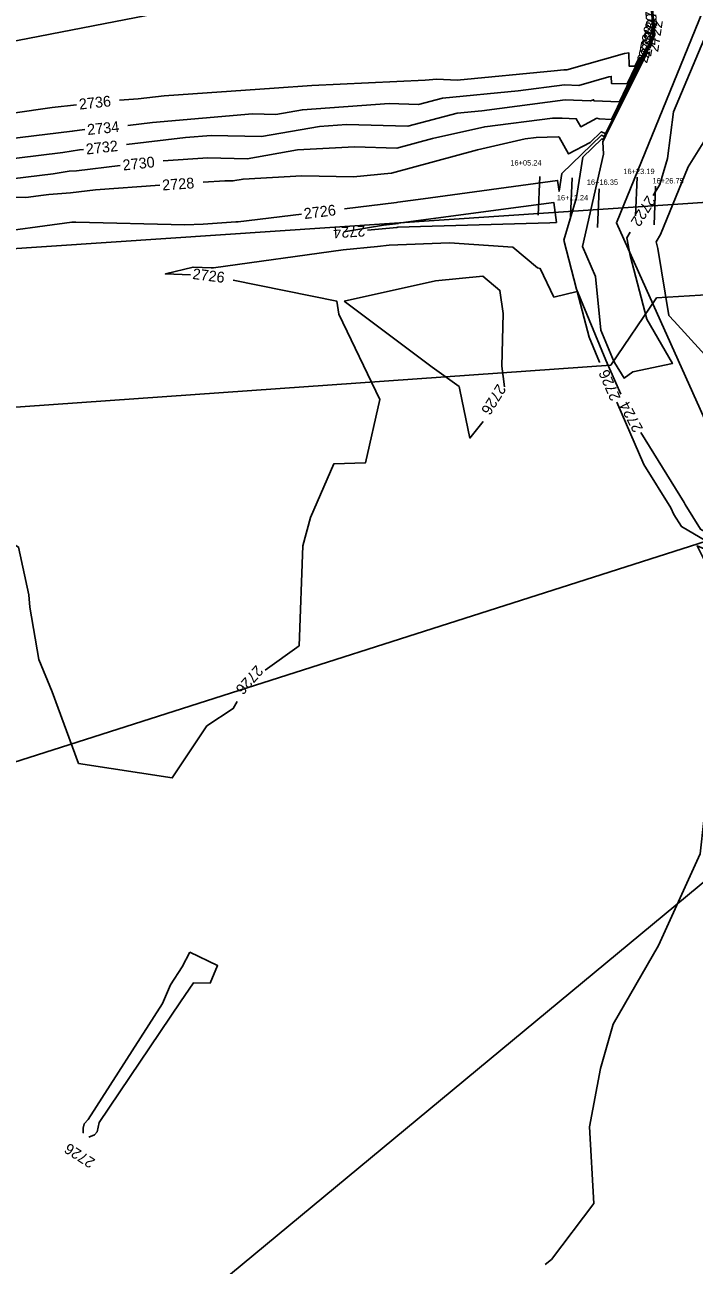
# Model space of a CAD drawing. Extents: x 1326424 to 1329294, y 1001359 to 1003823.
# Drawn here: x 1327755.7 to 1327879.6, y 1002856.6 to 1003086.3 of the extents above; entities that cross this region are included whole.
import ezdxf

# ---------------------------------------------------------------- set-up
doc = ezdxf.new("R2010")
doc.units = 0
for name, color, linetype in [('Default', 7, 'Continuous'), ('Prop RDY Alternate Text Yellow', 7, 'Continuous'), ('Prop SS Transition Line', 7, 'Continuous'), ('Scratch_Level_3', 7, 'Continuous')]:
    doc.layers.add(name, color=color, linetype=linetype)

msp = doc.modelspace()

# ---------------------------------------------------------------- linework, layer by layer
at = {"layer": 'Default'}
for p, q in [((1327659.26, 1003038.5), (1328184.23, 1003073.75)), ((1327850.78, 1003051.01), (1327851.08, 1003058.17)), ((1327856.77, 1003050.76), (1327857.08, 1003057.92)), ((1327868.76, 1003050.9), (1327869.06, 1003058.06)), ((1327868.76, 1003050.9), (1327869.06, 1003058.06)), ((1327861.76, 1003048.78), (1327862.06, 1003055.94)), ((1327872.21, 1003049.26), (1327872.51, 1003056.42)), ((1327655.18, 1002918.25), (1327883.39, 1002991.15))]:
    msp.add_line(p, q, dxfattribs=at)
msp.add_lwpolyline([(1327540.87, 1003325.42), (1327608.11, 1003285.07), (1327679.55, 1003254.32), (1327752.48, 1003225.71), (1327814.31, 1003211.74), (1327864.59, 1003173.14), (1327893.21, 1003143.63), (1327892.36, 1003116.11), (1327865.26, 1003049.62), (1327883.47, 1003009.08), (1327935.56, 1002958.9)], dxfattribs=at)
at = {"layer": 'Prop RDY Alternate Text Yellow'}
msp.add_line((1327624.77, 1003058.26), (1327912.65, 1003114.09), dxfattribs=at)
at = {"layer": 'Prop SS Transition Line'}
for p, q in [((1327872.68, 1003035.75), (1328093.84, 1003048.97)), ((1327872.68, 1003035.75), (1327864.23, 1003023.28)), ((1327864.23, 1003023.28), (1327353.23, 1002987.27)), ((1327952.45, 1002986.45), (1327671.95, 1002754.06))]:
    msp.add_line(p, q, dxfattribs=at)
at = {"layer": 'Scratch_Level_3'}
for points in [[(1327872.03, 1003054.66), (1327873.31, 1003056.72), (1327874.7, 1003061.52), (1327875.79, 1003070.18), (1327881.91, 1003084.69), (1327882, 1003084.98), (1327889.68, 1003108.17), (1327890.96, 1003110.45), (1327897.72, 1003115.14), (1327900.89, 1003116.1), (1327905.83, 1003122.65), (1327906.22, 1003122.81), (1327906.68, 1003123.95), (1327907.63, 1003126.35), (1327907.91, 1003126.8), (1327905.62, 1003133.94), (1327905.61, 1003133.92), (1327905.48, 1003134.05), (1327905.53, 1003134.2), (1327905.55, 1003134.27), (1327904.93, 1003141.71), (1327904.71, 1003142.53)], [(1327872.33, 1003109.46), (1327870.89, 1003109.22), (1327869.58, 1003107.86), (1327871.05, 1003099.17), (1327871.37, 1003095.79), (1327872.35, 1003084.45), (1327872.38, 1003084.39), (1327872.06, 1003083.66), (1327868.82, 1003076.98), (1327862.78, 1003065.06), (1327862.54, 1003065.17), (1327859.04, 1003061.77), (1327857.84, 1003054.3), (1327855.5, 1003046.42), (1327857.89, 1003037.32), (1327863.32, 1003024.21), (1327866.07, 1003017.89)], [(1327869.54, 1003107.38), (1327870.71, 1003100.48), (1327871.31, 1003094.09), (1327872.14, 1003084.47), (1327872.19, 1003084.37), (1327871.67, 1003083.18), (1327866.35, 1003072.21), (1327863, 1003065.61), (1327862.5, 1003065.82), (1327855.17, 1003058.72), (1327854.64, 1003055.45), (1327854.37, 1003057.48), (1327829.49, 1003054.07), (1327824.76, 1003053.44), (1327824.53, 1003053.4), (1327814.91, 1003052.22)], [(1327894.81, 1003011.63), (1327889.21, 1003016.82), (1327875.91, 1003031.42), (1327874.97, 1003032.48), (1327872.91, 1003044.87), (1327872.58, 1003046.12), (1327873.42, 1003047.47), (1327878.51, 1003060), (1327883.45, 1003067.91), (1327887.67, 1003078.16), (1327888.9, 1003086.12), (1327889.84, 1003088.51), (1327897.28, 1003092.76), (1327899.17, 1003094.59)], [(1327871.85, 1003085.46), (1327871.94, 1003084.49), (1327872, 1003084.36), (1327871.27, 1003082.7), (1327863.88, 1003067.45), (1327863.22, 1003066.15), (1327862.45, 1003066.48), (1327860.4, 1003064.5), (1327856.38, 1003062.36), (1327854.62, 1003065.5), (1327854.49, 1003065.51), (1327850.38, 1003065.4), (1327848.37, 1003065.15), (1327839.54, 1003063.15), (1327823.64, 1003058.81), (1327823.55, 1003058.8), (1327816.56, 1003058.11), (1327807.02, 1003058.3), (1327796.14, 1003057.71), (1327794.25, 1003057.39), (1327792.78, 1003057.42), (1327788.72, 1003057.13)], [(1327870.88, 1003082.21), (1327864.36, 1003068.76), (1327862.08, 1003068.85), (1327861.65, 1003068.99), (1327858.65, 1003067.4), (1327857.82, 1003068.88), (1327855.22, 1003069.02), (1327853.44, 1003068.98), (1327840.87, 1003067.4), (1327831.2, 1003065.22), (1327824.58, 1003063.46), (1327816.79, 1003063.67), (1327806.22, 1003063.1), (1327796.89, 1003061.49), (1327789.63, 1003061.66), (1327781.35, 1003061.07)], [(1327869.32, 1003080), (1327868.65, 1003078.6), (1327867.58, 1003078.65), (1327867.55, 1003081.08), (1327866.72, 1003080.97), (1327856.1, 1003077.95), (1327855.54, 1003077.97), (1327853.72, 1003077.73), (1327835.79, 1003076.01), (1327832.01, 1003076.2), (1327829.82, 1003076.05), (1327808.87, 1003075.05), (1327801.9, 1003074.56), (1327781.54, 1003073.14), (1327776.74, 1003072.57), (1327773.27, 1003072.32)], [(1327869.65, 1003080.34), (1327867.22, 1003075.32), (1327864.31, 1003075.44), (1327864.29, 1003076.72), (1327863.85, 1003076.66), (1327858.27, 1003075.07), (1327855.65, 1003075.17), (1327847.04, 1003074.05), (1327833.03, 1003072.7), (1327828.64, 1003071.54), (1327823.2, 1003071.68), (1327807.13, 1003070.55), (1327802.17, 1003069.7), (1327797.88, 1003069.79), (1327779.34, 1003068.2), (1327774.79, 1003067.66)], [(1327871.02, 1003081.21), (1327863.88, 1003067.11), (1327862.75, 1003064.6), (1327862.87, 1003062.3), (1327858.95, 1003045.23), (1327861.4, 1003039.67), (1327862.39, 1003029.75), (1327864.53, 1003024.58), (1327864.89, 1003023.75), (1327866.67, 1003020.88), (1327868.26, 1003022.04), (1327875.62, 1003023.56), (1327870.86, 1003031.81), (1327867.8, 1003043.56), (1327867.15, 1003046.85), (1327867.79, 1003047.87)], [(1327869.21, 1003079.11), (1327865.79, 1003072.04), (1327861.04, 1003072.23), (1327861.04, 1003072.36), (1327860.99, 1003072.36), (1327860.43, 1003072.2), (1327855.76, 1003072.37), (1327840.35, 1003070.36), (1327835.74, 1003069.92), (1327826.61, 1003067.5), (1327815.31, 1003067.8), (1327810.31, 1003067.45), (1327799.53, 1003065.59), (1327790.2, 1003065.81), (1327785.47, 1003065.4), (1327774.54, 1003064.11)], [(1327765.31, 1003071.47), (1327760.8, 1003070.94), (1327738.87, 1003067.8), (1327736.9, 1003067.54), (1327732.42, 1003066.95), (1327714.29, 1003064.28), (1327714.13, 1003064.25), (1327713.75, 1003064.17), (1327687.51, 1003060.81), (1327685.03, 1003060.37), (1327683.71, 1003060.16), (1327670.69, 1003058.43), (1327668.53, 1003058.15), (1327666.27, 1003057.72)], [(1327766.83, 1003066.87), (1327765.87, 1003066.79), (1327764.52, 1003066.56), (1327740.6, 1003063.68), (1327735.96, 1003063.76), (1327722.34, 1003062.16), (1327717.43, 1003060.98), (1327712.99, 1003060.74), (1327696.9, 1003058.68), (1327686.81, 1003056.89), (1327681.46, 1003056.04), (1327672.06, 1003054.79), (1327667.74, 1003054.23)], [(1327766.59, 1003063.21), (1327765.88, 1003063.15), (1327762.75, 1003062.62), (1327745.7, 1003060.56), (1327735.88, 1003060.73), (1327730.42, 1003060.09), (1327720.57, 1003057.71), (1327711.64, 1003057.23), (1327706.29, 1003056.55), (1327693.35, 1003054.25), (1327688.6, 1003053.48), (1327687.3, 1003053.21), (1327679.21, 1003051.92), (1327673.42, 1003051.15), (1327667.63, 1003050.4)], [(1327773.4, 1003060.21), (1327765.32, 1003059.27), (1327763.93, 1003059.17), (1327760.98, 1003058.67), (1327750.79, 1003057.45), (1327739.93, 1003057.63), (1327734.55, 1003057.07), (1327723.7, 1003054.45), (1327715.27, 1003054), (1327711, 1003053.54), (1327705.56, 1003052.97), (1327690.45, 1003050.53), (1327680.01, 1003048.28), (1327676.96, 1003047.8), (1327674.78, 1003047.51), (1327674.47, 1003047.47)], [(1327780.74, 1003056.57), (1327768.8, 1003055.72), (1327764.22, 1003055.19), (1327760.17, 1003054.89), (1327759.21, 1003054.73), (1327755.89, 1003054.33), (1327752.35, 1003054.39), (1327730.67, 1003052.11), (1327726.84, 1003051.19), (1327723.86, 1003051.03), (1327711.04, 1003049.66), (1327694.72, 1003047.96), (1327692.3, 1003047.57), (1327687.09, 1003046.45), (1327681.52, 1003045.25)], [(1327854.15, 1003049.67), (1327853.66, 1003053.4), (1327844.8, 1003052.19), (1327824.92, 1003049.53), (1327824.9, 1003049.52), (1327822.13, 1003049.18), (1327814.77, 1003047.98)], [(1327806.97, 1003051.25), (1327795.24, 1003049.81), (1327794.92, 1003049.78), (1327794.82, 1003049.78), (1327788.75, 1003049.36), (1327785.33, 1003049.22), (1327765.16, 1003049.77), (1327764.46, 1003049.73), (1327748.02, 1003047.49), (1327735.71, 1003045.81), (1327735.06, 1003045.79), (1327730.41, 1003045.19), (1327729.63, 1003045.39), (1327726.98, 1003047.01), (1327715.27, 1003045.79), (1327707.95, 1003045.43)], [(1327819.17, 1003048.26), (1327824.57, 1003048.76), (1327824.77, 1003048.79), (1327828.98, 1003048.95), (1327852.94, 1003049.61), (1327854.15, 1003049.67)], [(1327786.38, 1003039.98), (1327781.76, 1003040.16), (1327786.88, 1003041.43), (1327790.24, 1003041.26), (1327790.69, 1003041.3), (1327814.66, 1003044.63), (1327821.01, 1003045.21), (1327823.2, 1003045.5), (1327834.32, 1003045.94), (1327846.1, 1003045.1), (1327850.62, 1003041.3), (1327851.16, 1003041.15), (1327853.67, 1003035.88), (1327857.99, 1003036.9), (1327860.21, 1003028.42), (1327862.11, 1003023.85), (1327862.14, 1003023.77)], [(1327800.2, 1002966.83), (1327806.53, 1002971.31), (1327807.21, 1002989.85), (1327808.59, 1002995.04), (1327812.94, 1003005.02), (1327818.8, 1003005.21), (1327821.48, 1003016.89), (1327813.85, 1003032.68), (1327813.5, 1003035.11), (1327794.29, 1003038.99)], [(1327814.87, 1003035.12), (1327831.77, 1003038.9), (1327840.53, 1003039.76), (1327843.69, 1003037.1), (1327844.29, 1003032.85), (1327844.01, 1003023.11), (1327844.54, 1003019.24)], [(1327840.56, 1003012.83), (1327838.13, 1003009.76), (1327836.28, 1003018.7), (1327836.16, 1003019.31), (1327831.16, 1003022.87), (1327814.87, 1003035.12)], [(1327865.33, 1003016.43), (1327870.35, 1003004.9), (1327875.32, 1002996.87), (1327875.89, 1002995.63), (1327877.3, 1002993.37), (1327891.84, 1002984.8), (1327880.18, 1002989.8), (1327881.92, 1002986.35), (1327892.15, 1002969.82), (1327891.8, 1002969.41), (1327891.67, 1002969.02), (1327892.17, 1002968.34), (1327892.88, 1002967.65), (1327896.16, 1002963.59), (1327898.98, 1002966.18), (1327908.18, 1002965.22)], [(1327869.78, 1003010.83), (1327877.82, 1002997.84), (1327878, 1002997.46), (1327880.84, 1002992.9), (1327888.07, 1002988.63), (1327900.35, 1002981.26), (1327903.3, 1002977.55), (1327919.29, 1002961.48), (1327919.83, 1002961.08), (1327921.87, 1002959.44), (1327940.99, 1002948.74), (1327943.82, 1002946.51)], [(1327736.79, 1003001.05), (1327738.3, 1002999.47), (1327740.83, 1002997.37), (1327747.15, 1002995.95), (1327752.29, 1002990.91), (1327754.59, 1002989.6), (1327756.46, 1002980.75), (1327756.69, 1002978.45), (1327758.3, 1002968.8), (1327760.79, 1002962.78), (1327765.7, 1002949.53), (1327783.01, 1002946.87), (1327789.44, 1002956.5), (1327794.31, 1002959.69), (1327795.02, 1002961.02)], [(1327852.03, 1002856.8), (1327853.21, 1002857.69), (1327861.04, 1002868.08), (1327860.25, 1002882.26), (1327862.33, 1002893.08), (1327864.65, 1002901.25), (1327873.04, 1002915.81), (1327880.74, 1002932.79), (1327881.41, 1002938.96), (1327884.01, 1002945.41), (1327883.82, 1002948.59)], [(1327766.49, 1002881.07), (1327766.51, 1002881.15), (1327766.53, 1002882.04), (1327766.71, 1002882.8), (1327767.47, 1002883.62), (1327781.25, 1002905.11), (1327782.73, 1002908.58), (1327784.84, 1002911.91), (1327786.27, 1002914.57)], [(1327786.27, 1002914.57), (1327791.42, 1002912.1), (1327790.03, 1002908.84), (1327786.93, 1002908.91), (1327784.58, 1002905.42), (1327769.52, 1002883.04), (1327769.12, 1002881.32), (1327768.61, 1002880.76), (1327767.61, 1002880.35)]]:
    msp.add_lwpolyline(points, dxfattribs=at)

# ---------------------------------------------------------------- texts
at = {"layer": 'Default'}
for s, p in [('16+05.24', (1327845.6, 1003060.23)), ('16+23.19', (1327866.52, 1003058.64)), ('16+16.35', (1327859.76, 1003056.64)), ('16+26.75', (1327871.92, 1003056.9)), ('16+11.24', (1327854.22, 1003053.77))]:
    msp.add_text(s, height=1, dxfattribs=at).set_placement(p)
at = {"layer": 'Scratch_Level_3'}
for s, rotation, p in [('2728', 94.9934, (1327872.82, 1003085.96)), ('2730', 87.1974, (1327872.43, 1003082.4)), ('2722', 81.342, (1327872.97, 1003081.15)), ('2732', 73.9717, (1327870.9, 1003079.04)), ('2736', 78.6642, (1327871.25, 1003079.97)), ('2734', 79.7292, (1327871.65, 1003080.31)), ('2736', 6.0674, (1327765.86, 1003070.57)), ('2734', 5.6359, (1327767.38, 1003065.87)), ('2732', 6.4677, (1327767.15, 1003062.25)), ('2730', 6.1889, (1327773.95, 1003059.29)), ('2728', 4.0611, (1327781.23, 1003055.6)), ('2722', 238.047, (1327870.96, 1003054.83)), ('2726', 6.9929, (1327807.51, 1003050.31)), ('2724', 183.6555, (1327818.7, 1003049.12)), ('2726', 352.8512, (1327786.69, 1003039.23)), ('2726', 113.5086, (1327866.08, 1003017.21)), ('2726', 238.1615, (1327843.26, 1003019.95)), ('2724', 117.7463, (1327870.23, 1003011.52)), ('2726', 228.2908, (1327798.57, 1002967.86)), ('2726', 147.4288, (1327768.91, 1002876.15))]:
    msp.add_text(s, height=2, rotation=rotation, dxfattribs=at).set_placement(p)

doc.saveas('drawing.dxf')
